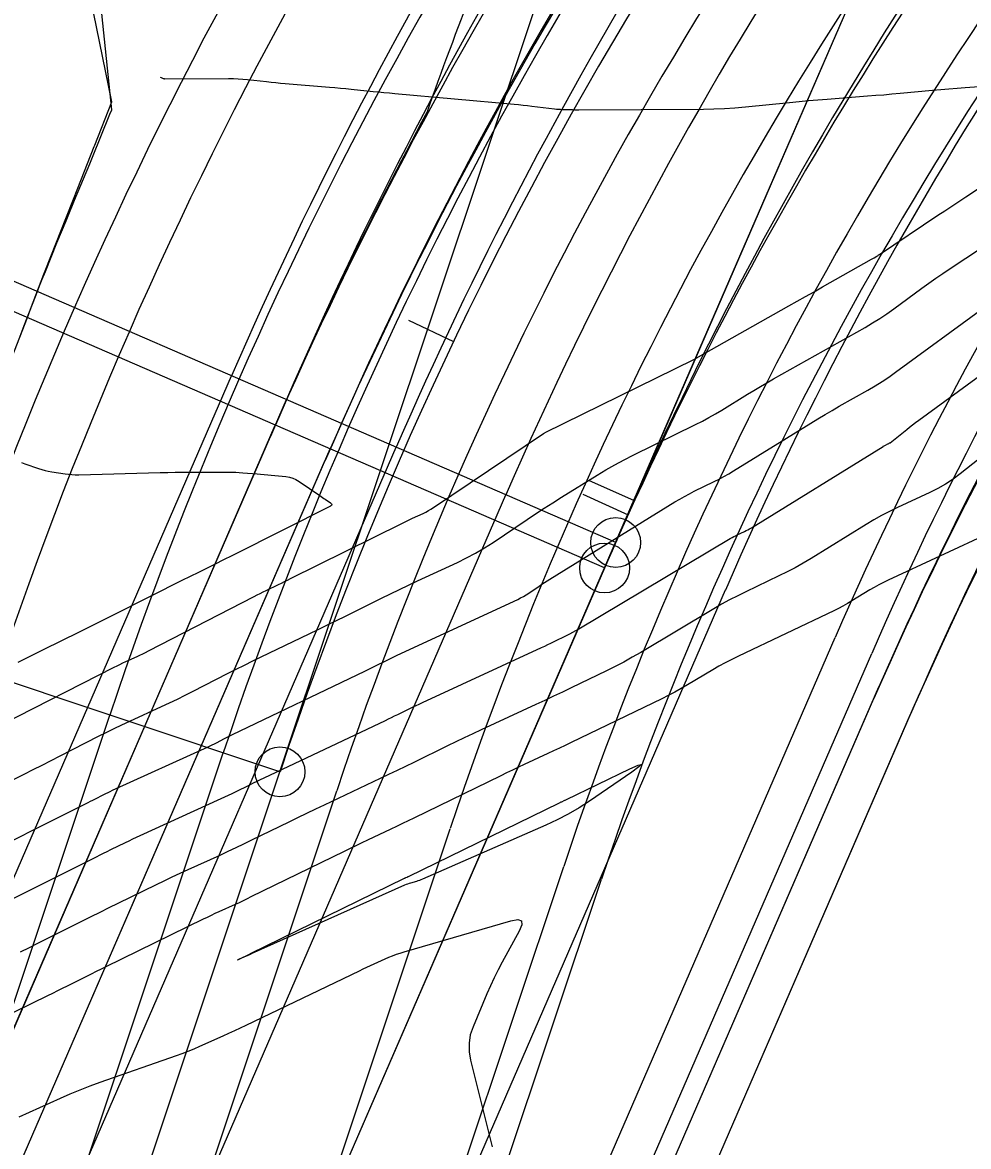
# Model space of a CAD drawing. Extents: x 658976 to 668721, y 639543 to 647196.
# Drawn here: x 661880.8 to 661975.7, y 642671.2 to 642784 of the extents above; entities that cross this region are included whole.
import ezdxf

# ---------------------------------------------------------------- set-up
doc = ezdxf.new("R2010")
doc.units = 0
for name, color, linetype in [('Ex_Major Contours', 7, 'Continuous'), ('Ex_Minor Contours', 7, 'Continuous'), ('R_Ramp 15 Degree_Min Ls', 7, 'Continuous'), ('R_Ramp 20 Degree Des Ls', 7, 'Continuous'), ('R_Ramp 20 Degree Des Ls Annot', 7, 'Continuous'), ('R_Ramp 20 Degree Existing Ramp', 7, 'Continuous'), ('R_Ramp 20 Degree_Min Ls', 7, 'Continuous')]:
    doc.layers.add(name, color=color, linetype=linetype)

msp = doc.modelspace()

# ---------------------------------------------------------------- linework, layer by layer
at = {"layer": 'Ex_Major Contours'}
for points in [[(661984.92, 642746.62), (661974.9, 642738.68), (661974.19, 642738.14), (661973.44, 642737.65), (661972.67, 642737.21), (661971.87, 642736.81), (661968.63, 642735.3), (661967.82, 642734.91), (661967.03, 642734.5), (661966.25, 642734.06), (661965.48, 642733.6), (661959.95, 642730.19), (661959.17, 642729.72), (661958.37, 642729.27), (661957.56, 642728.84), (661956.73, 642728.44), (661953.42, 642726.86), (661952.6, 642726.46), (661951.78, 642726.04), (661950.98, 642725.6), (661950.19, 642725.14), (661942.86, 642720.77), (661942.01, 642720.28), (661941.16, 642719.8), (661940.29, 642719.35), (661939.42, 642718.91), (661935.89, 642717.21), (661935.01, 642716.79), (661934.13, 642716.37), (661933.24, 642715.95), (661932.35, 642715.54), (661926.87, 642713), (661926.02, 642712.6), (661925.17, 642712.2), (661924.32, 642711.8), (661923.48, 642711.39), (661920.11, 642709.74), (661919.26, 642709.33), (661918.42, 642708.92), (661917.57, 642708.51), (661916.72, 642708.11), (661911.12, 642705.45), (661910.23, 642705.03), (661909.34, 642704.6), (661908.45, 642704.17), (661907.56, 642703.74), (661903.82, 642701.92), (661903.03, 642701.53), (661902.24, 642701.15), (661901.44, 642700.78), (661900.64, 642700.41), (661897.43, 642698.95), (661896.63, 642698.58), (661895.84, 642698.21), (661895.04, 642697.83), (661894.25, 642697.44), (661890.42, 642695.57), (661889.52, 642695.13), (661888.62, 642694.68), (661887.72, 642694.24), (661886.82, 642693.79), (661882.42, 642691.59), (661881.53, 642691.14), (661880.63, 642690.69)], [(661880.75, 642739.81), (661881.08, 642739.7), (661882.46, 642739.22), (661882.78, 642739.12), (661883.11, 642739.03), (661883.44, 642738.96), (661883.78, 642738.9), (661885.13, 642738.69), (661885.47, 642738.65), (661885.81, 642738.62), (661886.15, 642738.6), (661886.49, 642738.6), (661894.66, 642738.81), (661895.42, 642738.83), (661896.18, 642738.84), (661896.94, 642738.85), (661897.69, 642738.85), (661901.53, 642738.86), (661901.89, 642738.86), (661902.24, 642738.85), (661902.6, 642738.83), (661902.96, 642738.8), (661904.38, 642738.67), (661904.74, 642738.64), (661905.1, 642738.61), (661905.45, 642738.58), (661905.81, 642738.54), (661907.27, 642738.41), (661907.62, 642738.35), (661907.96, 642738.26), (661908.28, 642738.11), (661908.59, 642737.93), (661910.67, 642736.5), (661910.81, 642736.4), (661910.94, 642736.31), (661911.08, 642736.22), (661911.22, 642736.13), (661911.76, 642735.77), (661911.86, 642735.68), (661911.89, 642735.6), (661911.85, 642735.52), (661911.74, 642735.44), (661902.06, 642730.57), (661901.64, 642730.36), (661901.23, 642730.15), (661900.81, 642729.94), (661900.39, 642729.73), (661898.72, 642728.9), (661898.3, 642728.7), (661897.88, 642728.49), (661897.46, 642728.28), (661897.05, 642728.07), (661889.96, 642724.52), (661889.09, 642724.08), (661888.22, 642723.65), (661887.35, 642723.21), (661886.48, 642722.78), (661883, 642721.05), (661882.13, 642720.61), (661881.26, 642720.18), (661880.39, 642719.75)]]:
    msp.add_lwpolyline(points, dxfattribs=at)
at = {"layer": 'Ex_Minor Contours'}
for points in [[(661985.09, 642778.12), (661975.41, 642777.41), (661974.59, 642777.34), (661973.77, 642777.28), (661972.96, 642777.21), (661972.14, 642777.14), (661968.88, 642776.84), (661968.06, 642776.76), (661967.25, 642776.69), (661966.43, 642776.63), (661965.61, 642776.56), (661961.58, 642776.25), (661960.63, 642776.17), (661959.69, 642776.09), (661958.74, 642776), (661957.8, 642775.91), (661953.37, 642775.46), (661952.32, 642775.37), (661951.27, 642775.3), (661950.21, 642775.26), (661949.16, 642775.24), (661936.64, 642775.18), (661936.43, 642775.18), (661936.23, 642775.18), (661936.03, 642775.19), (661935.82, 642775.19), (661935.01, 642775.21), (661934.81, 642775.22), (661934.61, 642775.23), (661934.4, 642775.25), (661934.2, 642775.27), (661931.95, 642775.55), (661931.51, 642775.6), (661931.06, 642775.65), (661930.62, 642775.69), (661930.18, 642775.73), (661918.21, 642776.81), (661917.66, 642776.86), (661917.11, 642776.91), (661916.56, 642776.96), (661916.02, 642777.02), (661913.83, 642777.25), (661913.28, 642777.3), (661912.74, 642777.35), (661912.19, 642777.4), (661911.64, 642777.45), (661907.21, 642777.82), (661906.73, 642777.86), (661906.26, 642777.9), (661905.79, 642777.95), (661905.31, 642778), (661903.42, 642778.2), (661902.95, 642778.25), (661902.47, 642778.28), (661902, 642778.3), (661901.52, 642778.3), (661895.12, 642778.29), (661895.08, 642778.3), (661895.05, 642778.3), (661895.02, 642778.31), (661894.99, 642778.32), (661894.78, 642778.42), (661894.7, 642778.46)], [(661878.78, 642713.52), (661890.06, 642719.29), (661890.34, 642719.43), (661890.63, 642719.57), (661890.91, 642719.71), (661891.2, 642719.84), (661892.34, 642720.36), (661892.63, 642720.49), (661892.91, 642720.63), (661893.2, 642720.77), (661893.48, 642720.91), (661904.09, 642726.38), (661904.39, 642726.54), (661904.69, 642726.69), (661905, 642726.84), (661905.3, 642726.99), (661906.52, 642727.57), (661906.83, 642727.72), (661907.13, 642727.87), (661907.44, 642728.02), (661907.74, 642728.17), (661918.89, 642733.7), (661919.16, 642733.83), (661919.43, 642733.96), (661919.69, 642734.09), (661919.96, 642734.22), (661921.04, 642734.72), (661921.31, 642734.85), (661921.57, 642734.99), (661921.82, 642735.14), (661922.07, 642735.3), (661933.1, 642742.72), (661933.12, 642742.73), (661933.13, 642742.74), (661933.15, 642742.75), (661933.17, 642742.76), (661933.23, 642742.8), (661933.24, 642742.81), (661933.26, 642742.81), (661933.28, 642742.82), (661933.29, 642742.83), (661948.19, 642750.15), (661948.21, 642750.16), (661948.23, 642750.18), (661948.25, 642750.19), (661948.27, 642750.2), (661948.35, 642750.25), (661948.37, 642750.26), (661948.39, 642750.27), (661948.41, 642750.28), (661948.43, 642750.29), (661957.72, 642755.53), (661958.56, 642756.01), (661959.4, 642756.49), (661960.25, 642756.96), (661961.09, 642757.44), (661966.02, 642760.21), (661966.09, 642760.25), (661966.15, 642760.28), (661966.22, 642760.32), (661966.28, 642760.36), (661966.54, 642760.52), (661966.61, 642760.56), (661966.67, 642760.6), (661966.73, 642760.64), (661966.8, 642760.68), (661972.67, 642764.62), (661973.36, 642765.08), (661974.06, 642765.54), (661974.76, 642766.01), (661975.46, 642766.47), (661978.75, 642768.65)], [(661876.21, 642706.16), (661881.01, 642708.56), (661881.91, 642709.01), (661882.82, 642709.47), (661883.72, 642709.92), (661884.62, 642710.38), (661888.47, 642712.36), (661889.25, 642712.75), (661890.04, 642713.14), (661890.83, 642713.51), (661891.62, 642713.88), (661894.81, 642715.34), (661895.61, 642715.7), (661896.4, 642716.08), (661897.18, 642716.47), (661897.96, 642716.87), (661901.43, 642718.65), (661902.27, 642719.08), (661903.11, 642719.5), (661903.96, 642719.92), (661904.8, 642720.33), (661909.62, 642722.64), (661910.52, 642723.08), (661911.43, 642723.52), (661912.34, 642723.96), (661913.24, 642724.41), (661916.85, 642726.2), (661917.75, 642726.65), (661918.66, 642727.08), (661919.57, 642727.52), (661920.48, 642727.95), (661924.47, 642729.8), (661925.4, 642730.25), (661926.3, 642730.73), (661927.18, 642731.26), (661928.05, 642731.81), (661931.46, 642734.11), (661932.32, 642734.68), (661933.18, 642735.24), (661934.05, 642735.79), (661934.92, 642736.34), (661938.48, 642738.54), (661939.37, 642739.07), (661940.27, 642739.59), (661941.19, 642740.08), (661942.12, 642740.55), (661948.37, 642743.62), (661949.05, 642743.96), (661949.71, 642744.32), (661950.37, 642744.69), (661951.01, 642745.08), (661953.58, 642746.67), (661954.22, 642747.06), (661954.87, 642747.45), (661955.52, 642747.83), (661956.18, 642748.2), (661965.36, 642753.38), (661966.11, 642753.82), (661966.84, 642754.27), (661967.56, 642754.75), (661968.26, 642755.25), (661971.06, 642757.3), (661971.76, 642757.8), (661972.47, 642758.3), (661973.18, 642758.79), (661973.9, 642759.27), (661978.53, 642762.32)], [(661875.07, 642699.53), (661887.23, 642705.61), (661887.45, 642705.72), (661887.68, 642705.83), (661887.9, 642705.94), (661888.12, 642706.05), (661889, 642706.51), (661889.22, 642706.62), (661889.44, 642706.73), (661889.66, 642706.83), (661889.89, 642706.94), (661899.48, 642711.31), (661899.69, 642711.41), (661899.89, 642711.51), (661900.1, 642711.61), (661900.3, 642711.71), (661901.11, 642712.13), (661901.32, 642712.24), (661901.52, 642712.34), (661901.73, 642712.44), (661901.93, 642712.54), (661915.19, 642718.9), (661915.46, 642719.03), (661915.73, 642719.16), (661916, 642719.29), (661916.27, 642719.43), (661917.35, 642719.96), (661917.62, 642720.09), (661917.89, 642720.22), (661918.16, 642720.35), (661918.43, 642720.48), (661930.53, 642726.09), (661930.81, 642726.23), (661931.09, 642726.38), (661931.36, 642726.54), (661931.63, 642726.71), (661932.68, 642727.42), (661932.94, 642727.6), (661933.21, 642727.77), (661933.47, 642727.94), (661933.74, 642728.11), (661946.3, 642735.86), (661946.77, 642736.15), (661947.25, 642736.42), (661947.74, 642736.68), (661948.24, 642736.93), (661950.23, 642737.91), (661950.72, 642738.16), (661951.21, 642738.42), (661951.69, 642738.7), (661952.17, 642738.98), (661959.94, 642743.78), (661960.64, 642744.21), (661961.35, 642744.64), (661962.07, 642745.05), (661962.78, 642745.46), (661965.66, 642747.09), (661966.37, 642747.5), (661967.07, 642747.94), (661967.76, 642748.39), (661968.43, 642748.87), (661977.22, 642755.3)], [(661877.6, 642694.93), (661888.27, 642700.27), (661888.63, 642700.45), (661888.99, 642700.63), (661889.35, 642700.81), (661889.72, 642700.99), (661891.18, 642701.7), (661891.54, 642701.88), (661891.91, 642702.05), (661892.27, 642702.22), (661892.64, 642702.39), (661900.78, 642706.11), (661901.15, 642706.28), (661901.51, 642706.45), (661901.87, 642706.62), (661902.23, 642706.79), (661903.66, 642707.49), (661904.02, 642707.67), (661904.38, 642707.84), (661904.74, 642708.02), (661905.1, 642708.19), (661917.26, 642713.95), (661917.56, 642714.1), (661917.87, 642714.25), (661918.18, 642714.4), (661918.49, 642714.54), (661919.72, 642715.15), (661920.03, 642715.3), (661920.34, 642715.44), (661920.65, 642715.59), (661920.96, 642715.74), (661932.91, 642721.27), (661933.23, 642721.41), (661933.54, 642721.56), (661933.86, 642721.71), (661934.17, 642721.86), (661935.43, 642722.47), (661935.74, 642722.63), (661936.05, 642722.79), (661936.36, 642722.96), (661936.66, 642723.13), (661951.85, 642732.19), (661952.02, 642732.29), (661952.2, 642732.39), (661952.37, 642732.48), (661952.55, 642732.57), (661953.26, 642732.9), (661953.44, 642732.99), (661953.62, 642733.08), (661953.79, 642733.18), (661953.96, 642733.28), (661967.18, 642741.44), (661967.23, 642741.48), (661967.29, 642741.51), (661967.35, 642741.54), (661967.41, 642741.57), (661967.65, 642741.68), (661967.7, 642741.71), (661967.76, 642741.74), (661967.81, 642741.78), (661967.87, 642741.81), (661969.54, 642743.14), (661969.84, 642743.38), (661970.14, 642743.61), (661970.44, 642743.83), (661970.75, 642744.06), (661983.95, 642753.71)], [(661978.04, 642732.84), (661967.67, 642728.02), (661967.2, 642727.79), (661966.74, 642727.55), (661966.28, 642727.29), (661965.83, 642727.03), (661964.05, 642725.93), (661963.6, 642725.66), (661963.15, 642725.4), (661962.69, 642725.16), (661962.22, 642724.93), (661952.66, 642720.39), (661952, 642720.07), (661951.35, 642719.73), (661950.71, 642719.38), (661950.08, 642719.01), (661947.56, 642717.51), (661946.92, 642717.14), (661946.28, 642716.78), (661945.63, 642716.44), (661944.98, 642716.12), (661935.89, 642711.72), (661935.3, 642711.44), (661934.71, 642711.16), (661934.12, 642710.89), (661933.54, 642710.61), (661931.18, 642709.52), (661930.59, 642709.25), (661930, 642708.97), (661929.41, 642708.69), (661928.83, 642708.4), (661920.12, 642704.15), (661919.54, 642703.87), (661918.96, 642703.59), (661918.38, 642703.31), (661917.79, 642703.03), (661915.46, 642701.93), (661914.88, 642701.65), (661914.29, 642701.37), (661913.71, 642701.09), (661913.13, 642700.81), (661903.77, 642696.23), (661903.37, 642696.04), (661902.97, 642695.85), (661902.57, 642695.66), (661902.17, 642695.48), (661900.56, 642694.74), (661900.16, 642694.56), (661899.76, 642694.37), (661899.36, 642694.18), (661898.97, 642693.99), (661889.22, 642689.22), (661888.73, 642688.98), (661888.24, 642688.74), (661887.75, 642688.5), (661887.27, 642688.26), (661885.32, 642687.28), (661884.83, 642687.04), (661884.35, 642686.8), (661883.86, 642686.56), (661883.37, 642686.32), (661873.55, 642681.52)], [(661880.51, 642674.19), (661884.65, 642676.05), (661885.63, 642676.48), (661886.63, 642676.88), (661887.63, 642677.27), (661888.64, 642677.64), (661896.29, 642680.33), (661896.88, 642680.54), (661897.48, 642680.77), (661898.07, 642681.01), (661898.65, 642681.27), (661900.98, 642682.3), (661901.56, 642682.56), (661902.14, 642682.83), (661902.71, 642683.1), (661903.29, 642683.37), (661914.65, 642688.83), (661915.02, 642689.01), (661915.38, 642689.18), (661915.75, 642689.35), (661916.12, 642689.52), (661917.6, 642690.18), (661917.97, 642690.34), (661918.35, 642690.48), (661918.73, 642690.61), (661919.12, 642690.73), (661929.83, 642693.84), (661930.52, 642693.96), (661930.89, 642693.83), (661930.94, 642693.43), (661930.67, 642692.79), (661928.97, 642689.69), (661928.55, 642688.91), (661928.15, 642688.12), (661927.78, 642687.32), (661927.43, 642686.51), (661926.05, 642683.22), (661925.77, 642682.39), (661925.64, 642681.55), (661925.64, 642680.71), (661925.79, 642679.85), (661927.96, 642671.15)]]:
    msp.add_lwpolyline(points, dxfattribs=at)
msp.add_lwpolyline([(661936.68, 642705.17), (661935.6, 642704.54), (661934.49, 642703.96), (661933.35, 642703.43), (661920.96, 642698.01), (661920.82, 642697.95), (661920.67, 642697.9), (661920.52, 642697.84), (661920.37, 642697.8), (661919.77, 642697.62), (661919.62, 642697.58), (661919.47, 642697.53), (661919.33, 642697.47), (661919.18, 642697.41), (661903.78, 642690.52), (661903.77, 642690.51), (661903.75, 642690.5), (661903.72, 642690.49), (661903.7, 642690.48), (661903.68, 642690.47), (661902.6, 642689.99), (661902.46, 642689.93), (661902.41, 642689.91), (661902.46, 642689.93), (661902.59, 642690), (661903.68, 642690.54), (661903.69, 642690.54), (661903.71, 642690.55), (661919.18, 642698.11), (661919.21, 642698.12), (661919.25, 642698.14), (661919.28, 642698.15), (661919.31, 642698.17), (661919.44, 642698.23), (661919.47, 642698.24), (661919.5, 642698.26), (661919.54, 642698.28), (661919.57, 642698.29), (661934.71, 642705.68), (661934.77, 642705.71), (661934.82, 642705.74), (661934.88, 642705.77), (661934.94, 642705.79), (661935.18, 642705.9), (661935.24, 642705.93), (661935.3, 642705.96), (661935.36, 642705.99), (661935.42, 642706.02), (661941.78, 642709.09), (661942.6, 642709.46), (661942.91, 642709.53), (661942.69, 642709.3), (661941.96, 642708.77), (661937.73, 642705.86)], close=True, dxfattribs=at)
at = {"layer": 'R_Ramp 15 Degree_Min Ls'}
for p, q in [((661906.68, 642708.78), (661935.34, 642794.65)), ((661841.05, 642568.96), (661889.61, 642714.48)), ((661852.43, 642565.16), (661900.99, 642710.68)), ((661827.79, 642472.38), (661906.68, 642708.78)), ((661859.71, 642549.07), (661912.38, 642706.88)), ((661871.09, 642545.27), (661923.76, 642703.08)), ((661882.48, 642541.47), (661935.14, 642699.28)), ((661886.27, 642540.2), (661938.94, 642698.02))]:
    msp.add_line(p, q, dxfattribs=at)
for points in [[(661906.68, 642708.78), (661811.83, 642740.44), (661716.97, 642772.09)], [(661919.57, 642754.11), (661924.09, 642751.97)]]:
    msp.add_lwpolyline(points, dxfattribs=at)
msp.add_circle((661906.68, 642708.78), 2.5, dxfattribs=at)
for radius, start in [(417.97, 139.5571), (381.97, 134.88), (411.97, 139.5571), (399.97, 139.5571), (387.97, 139.5571), (375.97, 139.5571), (363.97, 139.5571), (351.97, 139.5571), (347.97, 139.5571)]:
    msp.add_arc((662269.01, 642587.87), radius, start, 161.5452, dxfattribs=at)
at = {"layer": 'R_Ramp 20 Degree Des Ls'}
for p, q in [((661889.81, 642776.01), (661882.37, 642812.49)), ((661848.48, 642610.51), (661906.21, 642743.57)), ((661853.99, 642608.12), (661911.72, 642741.18)), ((661891.33, 642543.44), (661966.76, 642717.3)), ((661894.99, 642541.85), (661970.43, 642715.71))]:
    msp.add_line(p, q, dxfattribs=at)
msp.add_lwpolyline([(661879.82, 642750.41), (661881.35, 642754.36), (661881.66, 642755.2), (661882.99, 642758.7), (661883.75, 642760.65), (661884.68, 642763.02), (661885.9, 642766.08), (661886.41, 642767.33), (661888.05, 642771.52), (661888.11, 642771.67), (661889.81, 642776.01)], dxfattribs=at)
for centre, radius, start, end in [((662289.65, 642577.21), 351.97, 138.6554, 156.5452), ((662289.65, 642577.21), 347.97, 138.6554, 156.5452), ((662311.68, 642636.37), 414.15, 156.7631, 160.4557), ((662289.65, 642577.21), 411.97, 148.1694, 156.5452), ((662289.65, 642577.21), 417.97, 151.7694, 156.5452)]:
    msp.add_arc(centre, radius, start, end, dxfattribs=at)
at = {"layer": 'R_Ramp 20 Degree Des Ls Annot'}
for p, q in [((661939.24, 642729.24), (661963.17, 642784.4)), ((661827.79, 642472.38), (661939.24, 642729.24))]:
    msp.add_line(p, q, dxfattribs=at)
for points in [[(661939.24, 642729.24), (661755.76, 642808.85)], [(661937.05, 642736.64), (661941.6, 642734.58)]]:
    msp.add_lwpolyline(points, dxfattribs=at)
msp.add_circle((661939.24, 642729.24), 2.5, dxfattribs=at)
msp.add_arc((662289.65, 642577.21), 381.97, 138.6554, 156.5452, dxfattribs=at)
at = {"layer": 'R_Ramp 20 Degree Existing Ramp'}
for p, q in [((661940.35, 642731.8), (661965.99, 642790.9)), ((661842, 642610.64), (661901.82, 642748.52)), ((661847.5, 642608.25), (661907.32, 642746.13)), ((661840.56, 642562.1), (661918.33, 642741.35)), ((661851.57, 642557.32), (661929.34, 642736.58)), ((661827.79, 642472.38), (661940.35, 642731.8)), ((661873.94, 642548.6), (661951.36, 642727.03)), ((661884.95, 642543.82), (661962.37, 642722.25)), ((661888.62, 642542.23), (661966.04, 642720.66))]:
    msp.add_line(p, q, dxfattribs=at)
for points in [[(661940.35, 642731.8), (661848.61, 642771.6), (661756.87, 642811.41)], [(661937.64, 642738.05), (661942.21, 642736.01)]]:
    msp.add_lwpolyline(points, dxfattribs=at)
msp.add_circle((661940.35, 642731.8), 2.5, dxfattribs=at)
for radius, start in [(393.97, 137.3993), (381.97, 137.3993), (369.97, 137.3993), (357.97, 137.3993), (353.97, 137.3993), (423.97, 148.3555), (417.97, 148.3555), (405.97, 148.3555)]:
    msp.add_arc((662290.76, 642579.77), radius, start, 156.5452, dxfattribs=at)
at = {"layer": 'R_Ramp 20 Degree_Min Ls'}
for p, q in [((661889.8, 642775.21), (661886.09, 642811.16)), ((661848.48, 642610.51), (661905.72, 642742.43)), ((661853.99, 642608.12), (661911.22, 642740.04)), ((661891.33, 642543.44), (661966.26, 642716.16)), ((661894.99, 642541.85), (661969.93, 642714.57))]:
    msp.add_line(p, q, dxfattribs=at)
msp.add_lwpolyline([(661880.62, 642752.5), (661880.89, 642753.2), (661881.03, 642753.55), (661882.39, 642757.07), (661882.57, 642757.53), (661882.84, 642758.22), (661883.15, 642758.99), (661884.3, 642761.85), (661885.22, 642764.07), (661885.35, 642764.39), (661886.08, 642766.15), (661887.6, 642769.78), (661887.66, 642769.94), (661887.87, 642770.45), (661889.62, 642774.77), (661889.8, 642775.21)], dxfattribs=at)
for radius, start in [(351.97, 136.224), (347.97, 136.224), (417.97, 147.4861), (411.97, 147.4861)]:
    msp.add_arc((662289.15, 642576.06), radius, start, 156.5452, dxfattribs=at)

doc.saveas('drawing.dxf')
